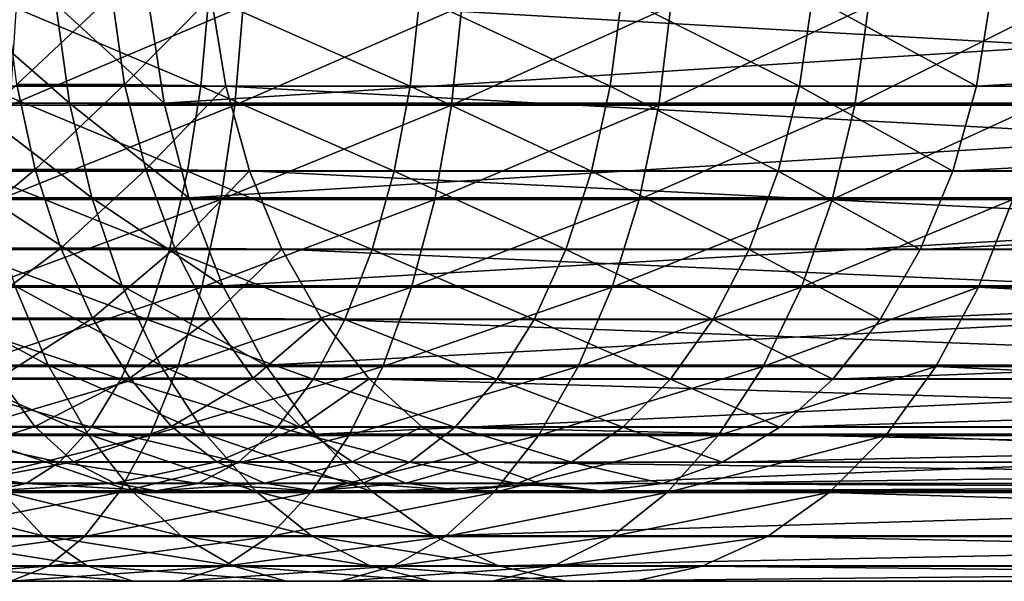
# Model space of a CAD drawing. Header units: metres. Extents: x -62 to 150, y -92 to 92.
# Tile 412 of 656: x 46 to 62, y -11 to -2. Entities that reach past the tile are written whole.
import ezdxf

# ---------------------------------------------------------------- set-up
doc = ezdxf.new("R2010")
doc.units = ezdxf.units.M
doc.layers.add('solid_500615', color=7, linetype='CONTINUOUS')

msp = doc.modelspace()

# ---------------------------------------------------------------- linework, layer by layer
at = {"layer": 'solid_500615'}
for points in [[(45.221569, -2.937081, -93.21949), (48.741966, -2.937081, -91.976723), (45.322865, -1.486127, -93.55291)], [(48.741966, -2.937081, -91.976723), (48.872444, -1.486127, -92.299835), (45.322865, -1.486127, -93.55291)], [(45.5751, -1.459592, -72.987541), (47.298965, -1.459592, -71.793198), (45.75845, -2.911524, -73.27903)], [(47.298965, -1.459592, -71.793198), (47.507454, -2.911524, -72.067268), (45.75845, -2.911524, -73.27903)], [(47.298965, -1.459592, -71.793198), (48.912865, -1.486127, -70.453682), (47.507454, -2.911524, -72.067268)], [(48.912865, -1.486127, -70.453682), (49.147305, -2.935662, -70.710869), (47.507454, -2.911524, -72.067268)], [(48.741966, -2.937081, -91.976723), (52.138206, -2.937081, -90.426491), (48.872444, -1.486127, -92.299835)], [(52.138206, -2.937081, -90.426491), (52.296841, -1.486127, -90.736755), (48.872444, -1.486127, -92.299835)], [(74.126579, -2.935662, -47.940807), (49.147305, -2.935662, -70.710869), (48.912865, -1.486127, -70.453682)], [(73.892143, -1.486127, -47.683624), (74.126579, -2.935662, -47.940807), (48.912865, -1.486127, -70.453682)], [(52.138206, -2.937081, -90.426491), (55.383507, -2.937081, -88.581039), (52.296841, -1.486127, -90.736755)], [(55.383507, -2.937081, -88.581039), (55.569042, -1.486127, -88.875999), (52.296841, -1.486127, -90.736755)], [(55.383507, -2.937081, -88.581039), (58.452263, -2.937081, -86.45491), (55.569042, -1.486127, -88.875999)], [(58.452263, -2.937081, -86.45491), (58.663239, -1.486127, -86.732254), (55.569042, -1.486127, -88.875999)], [(58.452263, -2.937081, -86.45491), (61.320267, -2.937081, -84.064888), (58.663239, -1.486127, -86.732254)], [(61.320267, -2.937081, -84.064888), (61.555019, -1.486127, -84.322418), (58.663239, -1.486127, -86.732254)], [(86.534294, -1.486127, -61.552353), (61.555019, -1.486127, -84.322418), (61.320267, -2.937081, -84.064888)], [(86.299545, -2.937081, -61.294827), (86.534294, -1.486127, -61.552353), (61.320267, -2.937081, -84.064888)], [(46.613129, -3.21399, -70.891617), (46.394104, -1.608541, -70.603699), (44.77935, -1.608541, -71.722443)], [(44.971962, -3.21399, -72.028664), (46.613129, -3.21399, -70.891617), (44.77935, -1.608541, -71.722443)], [(49.431885, -1.639465, -93.685242), (49.29472, -3.243879, -93.345566), (45.650688, -3.243879, -94.631989)], [(45.757172, -1.639465, -94.982491), (49.431885, -1.639465, -93.685242), (45.650688, -3.243879, -94.631989)], [(48.146931, -3.21399, -69.613441), (47.906334, -1.639465, -69.349495), (46.394104, -1.608541, -70.603699)], [(46.613129, -3.21399, -70.891617), (48.146931, -3.21399, -69.613441), (46.394104, -1.608541, -70.603699)], [(72.885612, -1.639465, -46.579433), (47.906334, -1.639465, -69.349495), (48.146931, -3.21399, -69.613441)], [(73.126205, -3.21399, -46.843376), (72.885612, -1.639465, -46.579433), (48.146931, -3.21399, -69.613441)], [(52.976997, -1.639465, -92.067062), (52.810238, -3.243879, -91.740898), (49.29472, -3.243879, -93.345566)], [(49.431885, -1.639465, -93.685242), (52.976997, -1.639465, -92.067062), (49.29472, -3.243879, -93.345566)], [(56.364552, -1.639465, -90.140709), (56.16951, -3.243879, -89.830627), (52.810238, -3.243879, -91.740898)], [(52.976997, -1.639465, -92.067062), (56.364552, -1.639465, -90.140709), (52.810238, -3.243879, -91.740898)], [(59.567825, -1.639465, -87.921394), (59.346039, -3.243879, -87.629837), (56.16951, -3.243879, -89.830627)], [(56.364552, -1.639465, -90.140709), (59.567825, -1.639465, -87.921394), (56.16951, -3.243879, -89.830627)], [(62.56155, -1.639465, -85.426605), (62.31477, -3.243879, -85.155876), (59.346039, -3.243879, -87.629837)], [(59.567825, -1.639465, -87.921394), (62.56155, -1.639465, -85.426605), (59.346039, -3.243879, -87.629837)], [(45.75845, -2.911524, -73.27903), (46.060593, -4.291622, -73.759377), (44.167156, -4.291622, -74.83609)], [(45.055485, -4.315569, -92.672798), (48.528027, -4.315569, -91.446915), (45.221569, -2.937081, -93.21949)], [(48.528027, -4.315569, -91.446915), (48.741966, -2.937081, -91.976723), (45.221569, -2.937081, -93.21949)], [(45.75845, -2.911524, -73.27903), (47.507454, -2.911524, -72.067268), (46.060593, -4.291622, -73.759377)], [(47.507454, -2.911524, -72.067268), (47.851025, -4.291622, -72.518913), (46.060593, -4.291622, -73.759377)], [(47.507454, -2.911524, -72.067268), (49.147305, -2.935662, -70.710869), (47.851025, -4.291622, -72.518913)], [(49.147305, -2.935662, -70.710869), (49.531616, -4.31291, -71.132469), (47.851025, -4.291622, -72.518913)], [(48.528027, -4.315569, -91.446915), (51.878105, -4.315569, -89.917763), (48.741966, -2.937081, -91.976723)], [(51.878105, -4.315569, -89.917763), (52.138206, -2.937081, -90.426491), (48.741966, -2.937081, -91.976723)], [(74.510895, -4.31291, -48.362408), (49.531616, -4.31291, -71.132469), (49.147305, -2.935662, -70.710869)], [(74.126579, -2.935662, -47.940807), (74.510895, -4.31291, -48.362408), (49.147305, -2.935662, -70.710869)], [(51.878105, -4.315569, -89.917763), (55.079288, -4.315569, -88.097389), (52.138206, -2.937081, -90.426491)], [(55.079288, -4.315569, -88.097389), (55.383507, -2.937081, -88.581039), (52.138206, -2.937081, -90.426491)], [(55.079288, -4.315569, -88.097389), (58.106331, -4.315569, -86.000168), (55.383507, -2.937081, -88.581039)], [(58.106331, -4.315569, -86.000168), (58.452263, -2.937081, -86.45491), (55.383507, -2.937081, -88.581039)], [(58.106331, -4.315569, -86.000168), (60.935352, -4.315569, -83.642632), (58.452263, -2.937081, -86.45491)], [(60.935352, -4.315569, -83.642632), (61.320267, -2.937081, -84.064888), (58.452263, -2.937081, -86.45491)], [(86.299545, -2.937081, -61.294827), (61.320267, -2.937081, -84.064888), (60.935352, -4.315569, -83.642632)], [(85.914627, -4.315569, -60.872566), (86.299545, -2.937081, -61.294827), (60.935352, -4.315569, -83.642632)], [(46.974716, -4.747501, -71.366951), (46.613129, -3.21399, -70.891617), (44.971962, -3.21399, -72.028664)], [(45.289951, -4.747501, -72.534203), (46.974716, -4.747501, -71.366951), (44.971962, -3.21399, -72.028664)], [(49.29472, -3.243879, -93.345566), (49.069466, -4.775686, -92.787743), (45.475819, -4.775686, -94.056381)], [(45.650688, -3.243879, -94.631989), (49.29472, -3.243879, -93.345566), (45.475819, -4.775686, -94.056381)], [(48.152786, -3.242307, -69.619865), (48.146931, -3.21399, -69.613441), (46.613129, -3.21399, -70.891617)], [(48.549267, -4.747501, -70.05481), (48.152786, -3.242307, -69.619865), (46.613129, -3.21399, -70.891617)], [(46.974716, -4.747501, -71.366951), (48.549267, -4.747501, -70.05481), (46.613129, -3.21399, -70.891617)], [(73.126205, -3.21399, -46.843376), (48.146931, -3.21399, -69.613441), (48.152786, -3.242307, -69.619865)], [(73.132065, -3.242307, -46.8498), (73.126205, -3.21399, -46.843376), (48.152786, -3.242307, -69.619865)], [(73.132065, -3.242307, -46.8498), (48.152786, -3.242307, -69.619865), (48.549267, -4.747501, -70.05481)], [(73.528542, -4.747501, -47.284748), (73.132065, -3.242307, -46.8498), (48.549267, -4.747501, -70.05481)], [(52.810238, -3.243879, -91.740898), (52.536377, -4.775686, -91.205261), (49.069466, -4.775686, -92.787743)], [(49.29472, -3.243879, -93.345566), (52.810238, -3.243879, -91.740898), (49.069466, -4.775686, -92.787743)], [(56.16951, -3.243879, -89.830627), (55.849205, -4.775686, -89.321404), (52.536377, -4.775686, -91.205261)], [(52.810238, -3.243879, -91.740898), (56.16951, -3.243879, -89.830627), (52.536377, -4.775686, -91.205261)], [(59.346039, -3.243879, -87.629837), (58.981815, -4.775686, -87.151039), (55.849205, -4.775686, -89.321404)], [(56.16951, -3.243879, -89.830627), (59.346039, -3.243879, -87.629837), (55.849205, -4.775686, -89.321404)], [(62.31477, -3.243879, -85.155876), (61.909496, -4.775686, -84.711288), (58.981815, -4.775686, -87.151039)], [(59.346039, -3.243879, -87.629837), (62.31477, -3.243879, -85.155876), (58.981815, -4.775686, -87.151039)], [(44.167156, -4.291622, -74.83609), (46.060593, -4.291622, -73.759377), (44.520676, -5.565835, -75.527534)], [(46.060593, -4.291622, -73.759377), (46.474068, -5.565835, -74.416725), (44.520676, -5.565835, -75.527534)], [(46.060593, -4.291622, -73.759377), (47.851025, -4.291622, -72.518913), (46.474068, -5.565835, -74.416725)], [(47.851025, -4.291622, -72.518913), (48.321198, -5.565835, -73.136986), (46.474068, -5.565835, -74.416725)], [(47.851025, -4.291622, -72.518913), (49.531616, -4.31291, -71.132469), (48.321198, -5.565835, -73.136986)], [(44.828697, -5.587581, -91.926308), (48.235901, -5.587581, -90.723495), (45.055485, -4.315569, -92.672798)], [(48.235901, -5.587581, -90.723495), (48.528027, -4.315569, -91.446915), (45.055485, -4.315569, -92.672798)], [(48.235901, -5.587581, -90.723495), (51.522945, -5.587581, -89.223106), (48.528027, -4.315569, -91.446915)], [(49.531616, -4.31291, -71.132469), (50.056339, -5.58396, -71.708099), (48.321198, -5.565835, -73.136986)], [(51.522945, -5.587581, -89.223106), (51.878105, -4.315569, -89.917763), (48.528027, -4.315569, -91.446915)], [(75.035614, -5.58396, -48.938038), (50.056339, -5.58396, -71.708099), (49.531616, -4.31291, -71.132469)], [(74.510895, -4.31291, -48.362408), (75.035614, -5.58396, -48.938038), (49.531616, -4.31291, -71.132469)], [(51.522945, -5.587581, -89.223106), (54.663895, -5.587581, -87.436989), (51.878105, -4.315569, -89.917763)], [(54.663895, -5.587581, -87.436989), (55.079288, -4.315569, -88.097389), (51.878105, -4.315569, -89.917763)], [(54.663895, -5.587581, -87.436989), (57.63398, -5.587581, -85.379227), (55.079288, -4.315569, -88.097389)], [(57.63398, -5.587581, -85.379227), (58.106331, -4.315569, -86.000168), (55.079288, -4.315569, -88.097389)], [(57.63398, -5.587581, -85.379227), (60.409771, -5.587581, -83.066055), (58.106331, -4.315569, -86.000168)], [(60.409771, -5.587581, -83.066055), (60.935352, -4.315569, -83.642632), (58.106331, -4.315569, -86.000168)], [(85.914627, -4.315569, -60.872566), (60.935352, -4.315569, -83.642632), (60.409771, -5.587581, -83.066055)], [(85.389046, -5.587581, -60.29599), (85.914627, -4.315569, -60.872566), (60.409771, -5.587581, -83.066055)], [(49.069466, -4.775686, -92.787743), (48.761162, -6.200599, -92.024261), (45.236473, -6.200599, -93.268547)], [(45.475819, -4.775686, -94.056381), (49.069466, -4.775686, -92.787743), (45.236473, -6.200599, -93.268547)], [(47.470772, -6.174748, -72.019051), (46.974716, -4.747501, -71.366951), (45.289951, -4.747501, -72.534203)], [(45.726192, -6.174748, -73.227745), (47.470772, -6.174748, -72.019051), (45.289951, -4.747501, -72.534203)], [(48.557423, -4.772721, -70.063759), (48.549267, -4.747501, -70.05481), (46.974716, -4.747501, -71.366951)], [(49.101227, -6.174748, -70.660324), (48.557423, -4.772721, -70.063759), (46.974716, -4.747501, -71.366951)], [(47.470772, -6.174748, -72.019051), (49.101227, -6.174748, -70.660324), (46.974716, -4.747501, -71.366951)], [(73.528542, -4.747501, -47.284748), (48.549267, -4.747501, -70.05481), (48.557423, -4.772721, -70.063759)], [(73.536697, -4.772721, -47.293697), (73.528542, -4.747501, -47.284748), (48.557423, -4.772721, -70.063759)], [(73.536697, -4.772721, -47.293697), (48.557423, -4.772721, -70.063759), (49.101227, -6.174748, -70.660324)], [(52.536377, -4.775686, -91.205261), (52.161549, -6.200599, -90.472137), (48.761162, -6.200599, -92.024261)], [(49.069466, -4.775686, -92.787743), (52.536377, -4.775686, -91.205261), (48.761162, -6.200599, -92.024261)], [(74.080505, -6.174748, -47.890263), (73.536697, -4.772721, -47.293697), (49.101227, -6.174748, -70.660324)], [(55.849205, -4.775686, -89.321404), (55.410805, -6.200599, -88.624435), (52.161549, -6.200599, -90.472137)], [(52.536377, -4.775686, -91.205261), (55.849205, -4.775686, -89.321404), (52.161549, -6.200599, -90.472137)], [(58.981815, -4.775686, -87.151039), (58.483303, -6.200599, -86.49572), (55.410805, -6.200599, -88.624435)], [(55.849205, -4.775686, -89.321404), (58.981815, -4.775686, -87.151039), (55.410805, -6.200599, -88.624435)], [(61.909496, -4.775686, -84.711288), (61.354809, -6.200599, -84.102776), (58.483303, -6.200599, -86.49572)], [(58.981815, -4.775686, -87.151039), (61.909496, -4.775686, -84.711288), (58.483303, -6.200599, -86.49572)], [(86.334084, -6.200599, -61.332714), (61.354809, -6.200599, -84.102776), (61.909496, -4.775686, -84.711288)], [(44.520676, -5.565835, -75.527534), (46.474068, -5.565835, -74.416725), (44.96067, -6.702725, -76.3881)], [(44.54681, -6.721734, -90.998444), (47.872799, -6.721734, -89.824303), (44.828697, -5.587581, -91.926308)], [(47.872799, -6.721734, -89.824303), (48.235901, -5.587581, -90.723495), (44.828697, -5.587581, -91.926308)], [(46.474068, -5.565835, -74.416725), (46.988682, -6.702725, -75.234863), (44.96067, -6.702725, -76.3881)], [(46.474068, -5.565835, -74.416725), (48.321198, -5.565835, -73.136986), (46.988682, -6.702725, -75.234863)], [(48.321198, -5.565835, -73.136986), (48.906368, -6.702725, -73.906235), (46.988682, -6.702725, -75.234863)], [(47.872799, -6.721734, -89.824303), (51.08149, -6.721734, -88.35968), (48.235901, -5.587581, -90.723495)], [(51.08149, -6.721734, -88.35968), (51.522945, -5.587581, -89.223106), (48.235901, -5.587581, -90.723495)], [(48.321198, -5.565835, -73.136986), (50.056339, -5.58396, -71.708099), (48.906368, -6.702725, -73.906235)], [(50.056339, -5.58396, -71.708099), (50.708549, -6.717515, -72.423592), (48.906368, -6.702725, -73.906235)], [(75.687828, -6.717515, -49.65353), (50.708549, -6.717515, -72.423592), (50.056339, -5.58396, -71.708099)], [(75.035614, -5.58396, -48.938038), (75.687828, -6.717515, -49.65353), (50.056339, -5.58396, -71.708099)], [(51.08149, -6.721734, -88.35968), (54.147575, -6.721734, -86.616135), (51.522945, -5.587581, -89.223106)], [(54.147575, -6.721734, -86.616135), (54.663895, -5.587581, -87.436989), (51.522945, -5.587581, -89.223106)], [(54.147575, -6.721734, -86.616135), (57.046864, -6.721734, -84.607422), (54.663895, -5.587581, -87.436989)], [(57.046864, -6.721734, -84.607422), (57.63398, -5.587581, -85.379227), (54.663895, -5.587581, -87.436989)], [(57.046864, -6.721734, -84.607422), (59.756489, -6.721734, -82.349388), (57.63398, -5.587581, -85.379227)], [(59.756489, -6.721734, -82.349388), (60.409771, -5.587581, -83.066055), (57.63398, -5.587581, -85.379227)], [(85.389046, -5.587581, -60.29599), (60.409771, -5.587581, -83.066055), (59.756489, -6.721734, -82.349388)], [(84.735764, -6.721734, -59.579323), (85.389046, -5.587581, -60.29599), (59.756489, -6.721734, -82.349388)], [(46.27092, -7.463787, -74.093765), (45.726192, -6.174748, -73.227745), (43.881245, -6.174748, -74.276878)], [(44.346989, -7.463787, -75.18782), (46.27092, -7.463787, -74.093765), (43.881245, -6.174748, -74.276878)], [(48.761162, -6.200599, -92.024261), (48.376713, -7.486724, -91.072197), (44.938015, -7.486724, -92.286133)], [(45.236473, -6.200599, -93.268547), (48.761162, -6.200599, -92.024261), (44.938015, -7.486724, -92.286133)], [(48.090195, -7.463787, -72.833313), (47.470772, -6.174748, -72.019051), (45.726192, -6.174748, -73.227745)], [(46.27092, -7.463787, -74.093765), (48.090195, -7.463787, -72.833313), (45.726192, -6.174748, -73.227745)], [(49.790455, -7.463787, -71.41642), (49.101227, -6.174748, -70.660324), (47.470772, -6.174748, -72.019051)], [(48.090195, -7.463787, -72.833313), (49.790455, -7.463787, -71.41642), (47.470772, -6.174748, -72.019051)], [(52.161549, -6.200599, -90.472137), (51.694138, -7.486724, -89.557945), (48.376713, -7.486724, -91.072197)], [(48.761162, -6.200599, -92.024261), (52.161549, -6.200599, -90.472137), (48.376713, -7.486724, -91.072197)], [(74.080505, -6.174748, -47.890263), (49.101227, -6.174748, -70.660324), (49.790455, -7.463787, -71.41642)], [(74.76973, -7.463787, -48.646358), (74.080505, -6.174748, -47.890263), (49.790455, -7.463787, -71.41642)], [(55.410805, -6.200599, -88.624435), (54.864124, -7.486724, -87.755318), (51.694138, -7.486724, -89.557945)], [(52.161549, -6.200599, -90.472137), (55.410805, -6.200599, -88.624435), (51.694138, -7.486724, -89.557945)], [(58.483303, -6.200599, -86.49572), (57.861664, -7.486724, -85.678535), (54.864124, -7.486724, -87.755318)], [(55.410805, -6.200599, -88.624435), (58.483303, -6.200599, -86.49572), (54.864124, -7.486724, -87.755318)], [(61.354809, -6.200599, -84.102776), (60.663113, -7.486724, -83.343979), (57.861664, -7.486724, -85.678535)], [(58.483303, -6.200599, -86.49572), (61.354809, -6.200599, -84.102776), (57.861664, -7.486724, -85.678535)], [(85.642387, -7.486724, -60.573914), (60.663113, -7.486724, -83.343979), (61.354809, -6.200599, -84.102776)], [(86.334084, -6.200599, -61.332714), (85.642387, -7.486724, -60.573914), (61.354809, -6.200599, -84.102776)], [(44.96067, -6.702725, -76.3881), (46.988682, -6.702725, -75.234863), (45.476276, -7.674243, -77.396568)], [(46.988682, -6.702725, -75.234863), (47.591732, -7.674243, -76.193596), (45.476276, -7.674243, -77.396568)], [(46.988682, -6.702725, -75.234863), (48.906368, -6.702725, -73.906235), (47.591732, -7.674243, -76.193596)], [(48.906368, -6.702725, -73.906235), (49.59211, -7.674243, -74.807678), (47.591732, -7.674243, -76.193596)], [(48.906368, -6.702725, -73.906235), (50.708549, -6.717515, -72.423592), (49.59211, -7.674243, -74.807678)], [(44.216778, -7.690045, -89.912102), (47.447678, -7.690045, -88.771523), (44.54681, -6.721734, -90.998444)], [(47.447678, -7.690045, -88.771523), (47.872799, -6.721734, -89.824303), (44.54681, -6.721734, -90.998444)], [(47.447678, -7.690045, -88.771523), (50.564636, -7.690045, -87.348778), (47.872799, -6.721734, -89.824303)], [(50.564636, -7.690045, -87.348778), (51.08149, -6.721734, -88.35968), (47.872799, -6.721734, -89.824303)], [(50.708549, -6.717515, -72.423592), (51.472191, -7.685661, -73.26133), (49.59211, -7.674243, -74.807678)], [(50.564636, -7.690045, -87.348778), (53.543064, -7.690045, -85.655083), (51.08149, -6.721734, -88.35968)], [(76.451469, -7.685661, -50.491264), (51.472191, -7.685661, -73.26133), (50.708549, -6.717515, -72.423592)], [(75.687828, -6.717515, -49.65353), (76.451469, -7.685661, -50.491264), (50.708549, -6.717515, -72.423592)], [(53.543064, -7.690045, -85.655083), (54.147575, -6.721734, -86.616135), (51.08149, -6.721734, -88.35968)], [(53.543064, -7.690045, -85.655083), (56.359463, -7.690045, -83.703796), (54.147575, -6.721734, -86.616135)], [(56.359463, -7.690045, -83.703796), (57.046864, -6.721734, -84.607422), (54.147575, -6.721734, -86.616135)], [(56.359463, -7.690045, -83.703796), (58.991623, -7.690045, -81.510315), (57.046864, -6.721734, -84.607422)], [(58.991623, -7.690045, -81.510315), (59.756489, -6.721734, -82.349388), (57.046864, -6.721734, -84.607422)], [(84.735764, -6.721734, -59.579323), (59.756489, -6.721734, -82.349388), (58.991623, -7.690045, -81.510315)], [(83.970901, -7.690045, -58.74025), (84.735764, -6.721734, -59.579323), (58.991623, -7.690045, -81.510315)], [(46.911949, -8.585763, -75.112877), (46.27092, -7.463787, -74.093765), (44.346989, -7.463787, -75.18782)], [(44.895065, -8.585763, -76.259789), (46.911949, -8.585763, -75.112877), (44.346989, -7.463787, -75.18782)], [(48.376713, -7.486724, -91.072197), (47.924721, -8.605274, -89.952873), (44.58712, -8.605274, -91.131119)], [(44.938015, -7.486724, -92.286133), (48.376713, -7.486724, -91.072197), (44.58712, -8.605274, -91.131119)], [(48.819118, -8.585763, -73.791534), (48.090195, -7.463787, -72.833313), (46.27092, -7.463787, -74.093765)], [(46.911949, -8.585763, -75.112877), (48.819118, -8.585763, -73.791534), (46.27092, -7.463787, -74.093765)], [(51.694138, -7.486724, -89.557945), (51.144611, -8.605274, -88.483139), (47.924721, -8.605274, -89.952873)], [(48.376713, -7.486724, -91.072197), (51.694138, -7.486724, -89.557945), (47.924721, -8.605274, -89.952873)], [(50.601524, -8.585763, -72.306183), (49.790455, -7.463787, -71.41642), (48.090195, -7.463787, -72.833313)], [(48.819118, -8.585763, -73.791534), (50.601524, -8.585763, -72.306183), (48.090195, -7.463787, -72.833313)], [(74.76973, -7.463787, -48.646358), (49.790455, -7.463787, -71.41642), (50.601524, -8.585763, -72.306183)], [(75.580803, -8.585763, -49.536121), (74.76973, -7.463787, -48.646358), (50.601524, -8.585763, -72.306183)], [(54.864124, -7.486724, -87.755318), (54.221401, -8.605274, -86.733513), (51.144611, -8.605274, -88.483139)], [(51.694138, -7.486724, -89.557945), (54.864124, -7.486724, -87.755318), (51.144611, -8.605274, -88.483139)], [(57.861664, -7.486724, -85.678535), (57.130814, -8.605274, -84.717781), (54.221401, -8.605274, -86.733513)], [(54.864124, -7.486724, -87.755318), (57.861664, -7.486724, -85.678535), (54.221401, -8.605274, -86.733513)], [(60.663113, -7.486724, -83.343979), (59.849899, -8.605274, -82.451859), (57.130814, -8.605274, -84.717781)], [(57.861664, -7.486724, -85.678535), (60.663113, -7.486724, -83.343979), (57.130814, -8.605274, -84.717781)], [(84.829178, -8.605274, -59.681797), (59.849899, -8.605274, -82.451859), (60.663113, -7.486724, -83.343979)], [(85.642387, -7.486724, -60.573914), (84.829178, -8.605274, -59.681797), (60.663113, -7.486724, -83.343979)], [(45.476276, -7.674243, -77.396568), (46.054775, -8.456417, -78.528038), (43.738251, -8.456417, -79.585426)], [(43.846741, -8.468623, -88.694077), (46.971027, -8.468623, -87.591141), (44.216778, -7.690045, -89.912102)], [(46.971027, -8.468623, -87.591141), (47.447678, -7.690045, -88.771523), (44.216778, -7.690045, -89.912102)], [(45.476276, -7.674243, -77.396568), (47.591732, -7.674243, -76.193596), (46.054775, -8.456417, -78.528038)], [(47.591732, -7.674243, -76.193596), (48.268345, -8.456417, -77.269279), (46.054775, -8.456417, -78.528038)], [(46.971027, -8.468623, -87.591141), (49.985134, -8.468623, -86.21534), (47.447678, -7.690045, -88.771523)], [(49.985134, -8.468623, -86.21534), (50.564636, -7.690045, -87.348778), (47.447678, -7.690045, -88.771523)], [(47.591732, -7.674243, -76.193596), (49.59211, -7.674243, -74.807678), (48.268345, -8.456417, -77.269279)], [(49.59211, -7.674243, -74.807678), (50.361496, -8.456417, -75.819084), (48.268345, -8.456417, -77.269279)], [(49.59211, -7.674243, -74.807678), (51.472191, -7.685661, -73.26133), (50.361496, -8.456417, -75.819084)], [(49.985134, -8.468623, -86.21534), (52.865276, -8.468623, -84.57753), (50.564636, -7.690045, -87.348778)], [(51.472191, -7.685661, -73.26133), (52.328461, -8.464562, -74.200676), (50.361496, -8.456417, -75.819084)], [(52.865276, -8.468623, -84.57753), (53.543064, -7.690045, -85.655083), (50.564636, -7.690045, -87.348778)], [(77.307739, -8.464562, -51.430611), (52.328461, -8.464562, -74.200676), (51.472191, -7.685661, -73.26133)], [(76.451469, -7.685661, -50.491264), (77.307739, -8.464562, -51.430611), (51.472191, -7.685661, -73.26133)], [(52.865276, -8.468623, -84.57753), (55.588741, -8.468623, -82.690636), (53.543064, -7.690045, -85.655083)], [(55.588741, -8.468623, -82.690636), (56.359463, -7.690045, -83.703796), (53.543064, -7.690045, -85.655083)], [(55.588741, -8.468623, -82.690636), (58.134045, -8.468623, -80.569534), (56.359463, -7.690045, -83.703796)], [(58.134045, -8.468623, -80.569534), (58.991623, -7.690045, -81.510315), (56.359463, -7.690045, -83.703796)], [(83.970901, -7.690045, -58.74025), (58.991623, -7.690045, -81.510315), (58.134045, -8.468623, -80.569534)], [(83.113319, -8.468623, -57.799469), (83.970901, -7.690045, -58.74025), (58.134045, -8.468623, -80.569534)], [(43.738251, -8.456417, -79.585426), (46.054775, -8.456417, -78.528038), (44.254066, -9.029951, -80.862801)], [(46.054775, -8.456417, -78.528038), (46.681892, -9.029951, -79.754608), (44.254066, -9.029951, -80.862801)], [(46.054775, -8.456417, -78.528038), (48.268345, -8.456417, -77.269279), (46.681892, -9.029951, -79.754608)], [(48.268345, -8.456417, -77.269279), (49.00182, -9.029951, -78.435371), (46.681892, -9.029951, -79.754608)], [(48.268345, -8.456417, -77.269279), (50.361496, -8.456417, -75.819084), (49.00182, -9.029951, -78.435371)], [(50.361496, -8.456417, -75.819084), (51.195541, -9.029951, -76.915497), (49.00182, -9.029951, -78.435371)], [(50.361496, -8.456417, -75.819084), (52.328461, -8.464562, -74.200676), (51.195541, -9.029951, -76.915497)], [(43.445827, -9.03826, -87.374428), (46.454609, -9.03826, -86.312263), (43.846741, -8.468623, -88.694077)], [(46.454609, -9.03826, -86.312263), (46.971027, -8.468623, -87.591141), (43.846741, -8.468623, -88.694077)], [(47.924721, -8.605274, -89.952873), (47.415298, -9.531213, -88.691338), (44.191643, -9.531213, -89.829361)], [(44.58712, -8.605274, -91.131119), (47.924721, -8.605274, -89.952873), (44.191643, -9.531213, -89.829361)], [(47.634926, -9.515565, -76.262268), (46.911949, -8.585763, -75.112877), (44.895065, -8.585763, -76.259789)], [(45.513206, -9.515565, -77.468796), (47.634926, -9.515565, -76.262268), (44.895065, -8.585763, -76.259789)], [(46.454609, -9.03826, -86.312263), (49.357277, -9.03826, -84.987328), (46.971027, -8.468623, -87.591141)], [(49.641228, -9.515565, -74.872246), (48.819118, -8.585763, -73.791534), (46.911949, -8.585763, -75.112877)], [(47.634926, -9.515565, -76.262268), (49.641228, -9.515565, -74.872246), (46.911949, -8.585763, -75.112877)], [(49.357277, -9.03826, -84.987328), (49.985134, -8.468623, -86.21534), (46.971027, -8.468623, -87.591141)], [(51.144611, -8.605274, -88.483139), (50.525269, -9.531213, -87.271782), (47.415298, -9.531213, -88.691338)], [(47.924721, -8.605274, -89.952873), (51.144611, -8.605274, -88.483139), (47.415298, -9.531213, -88.691338)], [(51.516281, -9.515565, -73.309692), (50.601524, -8.585763, -72.306183), (48.819118, -8.585763, -73.791534)], [(49.641228, -9.515565, -74.872246), (51.516281, -9.515565, -73.309692), (48.819118, -8.585763, -73.791534)], [(49.357277, -9.03826, -84.987328), (52.130939, -9.03826, -83.410072), (49.985134, -8.468623, -86.21534)], [(52.130939, -9.03826, -83.410072), (52.865276, -8.468623, -84.57753), (49.985134, -8.468623, -86.21534)], [(54.221401, -8.605274, -86.733513), (53.497021, -9.531213, -85.581879), (50.525269, -9.531213, -87.271782)], [(51.144611, -8.605274, -88.483139), (54.221401, -8.605274, -86.733513), (50.525269, -9.531213, -87.271782)], [(75.580803, -8.585763, -49.536121), (50.601524, -8.585763, -72.306183), (51.516281, -9.515565, -73.309692)], [(52.328461, -8.464562, -74.200676), (53.256271, -9.035037, -75.218506), (51.195541, -9.029951, -76.915497)], [(76.495552, -9.515565, -50.539627), (75.580803, -8.585763, -49.536121), (51.516281, -9.515565, -73.309692)], [(52.130939, -9.03826, -83.410072), (54.753716, -9.03826, -81.592934), (52.865276, -8.468623, -84.57753)], [(78.23555, -9.035037, -52.448441), (53.256271, -9.035037, -75.218506), (52.328461, -8.464562, -74.200676)], [(77.307739, -8.464562, -51.430611), (78.23555, -9.035037, -52.448441), (52.328461, -8.464562, -74.200676)], [(54.753716, -9.03826, -81.592934), (55.588741, -8.468623, -82.690636), (52.865276, -8.468623, -84.57753)], [(57.130814, -8.605274, -84.717781), (56.307106, -9.531213, -83.634972), (53.497021, -9.531213, -85.581879)], [(54.221401, -8.605274, -86.733513), (57.130814, -8.605274, -84.717781), (53.497021, -9.531213, -85.581879)], [(54.753716, -9.03826, -81.592934), (57.204918, -9.03826, -79.550255), (55.588741, -8.468623, -82.690636)], [(57.204918, -9.03826, -79.550255), (58.134045, -8.468623, -80.569534), (55.588741, -8.468623, -82.690636)], [(59.849899, -8.605274, -82.451859), (58.933369, -9.531213, -81.446404), (56.307106, -9.531213, -83.634972)], [(57.130814, -8.605274, -84.717781), (59.849899, -8.605274, -82.451859), (56.307106, -9.531213, -83.634972)], [(83.113319, -8.468623, -57.799469), (58.134045, -8.468623, -80.569534), (57.204918, -9.03826, -79.550255)], [(82.184189, -9.03826, -56.78019), (83.113319, -8.468623, -57.799469), (57.204918, -9.03826, -79.550255)], [(83.912643, -9.531213, -58.676342), (58.933369, -9.531213, -81.446404), (59.849899, -8.605274, -82.451859)], [(84.829178, -8.605274, -59.681797), (83.912643, -9.531213, -58.676342), (59.849899, -8.605274, -82.451859)], [(43.023933, -9.384899, -85.98571), (45.91116, -9.384899, -84.966461), (43.445827, -9.03826, -87.374428)], [(45.91116, -9.384899, -84.966461), (46.454609, -9.03826, -86.312263), (43.445827, -9.03826, -87.374428)], [(44.254066, -9.029951, -80.862801), (46.681892, -9.029951, -79.754608), (44.797146, -9.380693, -82.207695)], [(46.681892, -9.029951, -79.754608), (47.342163, -9.380693, -81.046013), (44.797146, -9.380693, -82.207695)], [(45.91116, -9.384899, -84.966461), (48.69656, -9.384899, -83.695053), (46.454609, -9.03826, -86.312263)], [(48.69656, -9.384899, -83.695053), (49.357277, -9.03826, -84.987328), (46.454609, -9.03826, -86.312263)], [(46.681892, -9.029951, -79.754608), (49.00182, -9.029951, -78.435371), (47.342163, -9.380693, -81.046013)], [(49.00182, -9.029951, -78.435371), (49.774067, -9.380693, -79.663094), (47.342163, -9.380693, -81.046013)], [(48.69656, -9.384899, -83.695053), (51.35817, -9.384899, -82.181511), (49.357277, -9.03826, -84.987328)], [(49.00182, -9.029951, -78.435371), (51.195541, -9.029951, -76.915497), (49.774067, -9.380693, -79.663094)], [(51.35817, -9.384899, -82.181511), (52.130939, -9.03826, -83.410072), (49.357277, -9.03826, -84.987328)], [(51.195541, -9.029951, -76.915497), (52.073677, -9.380693, -78.069855), (49.774067, -9.380693, -79.663094)], [(51.195541, -9.029951, -76.915497), (53.256271, -9.035037, -75.218506), (52.073677, -9.380693, -78.069855)], [(51.35817, -9.384899, -82.181511), (53.874985, -9.384899, -80.43779), (52.130939, -9.03826, -83.410072)], [(53.256271, -9.035037, -75.218506), (54.222855, -9.380693, -76.278862), (52.073677, -9.380693, -78.069855)], [(53.874985, -9.384899, -80.43779), (54.753716, -9.03826, -81.592934), (52.130939, -9.03826, -83.410072)], [(79.212059, -9.383039, -53.519691), (54.222855, -9.380693, -76.278862), (53.256271, -9.035037, -75.218506)], [(78.23555, -9.035037, -52.448441), (79.212059, -9.383039, -53.519691), (53.256271, -9.035037, -75.218506)], [(53.874985, -9.384899, -80.43779), (56.227158, -9.384899, -78.477631), (54.753716, -9.03826, -81.592934)], [(56.227158, -9.384899, -78.477631), (57.204918, -9.03826, -79.550255), (54.753716, -9.03826, -81.592934)], [(82.184189, -9.03826, -56.78019), (57.204918, -9.03826, -79.550255), (56.227158, -9.384899, -78.477631)], [(81.206436, -9.384899, -55.707569), (82.184189, -9.03826, -56.78019), (56.227158, -9.384899, -78.477631)], [(45.354092, -9.49999, -83.586922), (45.91116, -9.384899, -84.966461), (43.023933, -9.384899, -85.98571)], [(44.797146, -9.380693, -82.207695), (47.342163, -9.380693, -81.046013), (45.354092, -9.49999, -83.586922)], [(47.342163, -9.380693, -81.046013), (48.019287, -9.49999, -82.370384), (45.354092, -9.49999, -83.586922)], [(45.354092, -9.49999, -83.586922), (48.019287, -9.49999, -82.370384), (45.91116, -9.384899, -84.966461)], [(48.019287, -9.49999, -82.370384), (48.69656, -9.384899, -83.695053), (45.91116, -9.384899, -84.966461)], [(47.342163, -9.380693, -81.046013), (49.774067, -9.380693, -79.663094), (48.019287, -9.49999, -82.370384)], [(49.774067, -9.380693, -79.663094), (50.566029, -9.49999, -80.922165), (48.019287, -9.49999, -82.370384)], [(48.019287, -9.49999, -82.370384), (50.566029, -9.49999, -80.922165), (48.69656, -9.384899, -83.695053)], [(50.566029, -9.49999, -80.922165), (51.35817, -9.384899, -82.181511), (48.69656, -9.384899, -83.695053)], [(49.774067, -9.380693, -79.663094), (52.073677, -9.380693, -78.069855), (50.566029, -9.49999, -80.922165)], [(52.073677, -9.380693, -78.069855), (52.974232, -9.49999, -79.253693), (50.566029, -9.49999, -80.922165)], [(50.566029, -9.49999, -80.922165), (52.974232, -9.49999, -79.253693), (51.35817, -9.384899, -82.181511)], [(52.974232, -9.49999, -79.253693), (53.874985, -9.384899, -80.43779), (51.35817, -9.384899, -82.181511)], [(52.073677, -9.380693, -78.069855), (54.222855, -9.380693, -76.278862), (52.974232, -9.49999, -79.253693)], [(54.222855, -9.380693, -76.278862), (55.224895, -9.49999, -77.378128), (52.974232, -9.49999, -79.253693)], [(52.974232, -9.49999, -79.253693), (55.224895, -9.49999, -77.378128), (53.874985, -9.384899, -80.43779)], [(55.224895, -9.49999, -77.378128), (56.227158, -9.384899, -78.477631), (53.874985, -9.384899, -80.43779)], [(80.20417, -9.49999, -54.608063), (55.224895, -9.49999, -77.378128), (54.222855, -9.380693, -76.278862)], [(79.212059, -9.383039, -53.519691), (80.20417, -9.49999, -54.608063), (54.222855, -9.380693, -76.278862)], [(81.206436, -9.384899, -55.707569), (56.227158, -9.384899, -78.477631), (55.224895, -9.49999, -77.378128)], [(80.20417, -9.49999, -54.608063), (81.206436, -9.384899, -55.707569), (55.224895, -9.49999, -77.378128)], [(46.18758, -10.23238, -78.787788), (45.513206, -9.515565, -77.468796), (43.292801, -9.515565, -78.482307)], [(43.847485, -10.23238, -79.855934), (46.18758, -10.23238, -78.787788), (43.292801, -9.515565, -78.482307)], [(47.415298, -9.531213, -88.691338), (46.859859, -10.243814, -87.315834), (43.760437, -10.243814, -88.409996)], [(44.191643, -9.531213, -89.829361), (47.415298, -9.531213, -88.691338), (43.760437, -10.243814, -88.409996)], [(48.423672, -10.23238, -77.51622), (47.634926, -9.515565, -76.262268), (45.513206, -9.515565, -77.468796)], [(46.18758, -10.23238, -78.787788), (48.423672, -10.23238, -77.51622), (45.513206, -9.515565, -77.468796)], [(50.525269, -9.531213, -87.271782), (49.849972, -10.243814, -85.950981), (46.859859, -10.243814, -87.315834)], [(47.415298, -9.531213, -88.691338), (50.525269, -9.531213, -87.271782), (46.859859, -10.243814, -87.315834)], [(50.53812, -10.23238, -76.05127), (49.641228, -9.515565, -74.872246), (47.634926, -9.515565, -76.262268)], [(48.423672, -10.23238, -77.51622), (50.53812, -10.23238, -76.05127), (47.634926, -9.515565, -76.262268)], [(52.514248, -10.23238, -74.404488), (51.516281, -9.515565, -73.309692), (49.641228, -9.515565, -74.872246)], [(50.53812, -10.23238, -76.05127), (52.514248, -10.23238, -74.404488), (49.641228, -9.515565, -74.872246)], [(53.497021, -9.531213, -85.581879), (52.707195, -10.243814, -84.32621), (49.849972, -10.243814, -85.950981)], [(50.525269, -9.531213, -87.271782), (53.497021, -9.531213, -85.581879), (49.849972, -10.243814, -85.950981)], [(76.495552, -9.515565, -50.539627), (51.516281, -9.515565, -73.309692), (52.514248, -10.23238, -74.404488)], [(77.493523, -10.23238, -51.634422), (76.495552, -9.515565, -50.539627), (52.514248, -10.23238, -74.404488)], [(56.307106, -9.531213, -83.634972), (55.408985, -10.243814, -82.45433), (52.707195, -10.243814, -84.32621)], [(53.497021, -9.531213, -85.581879), (56.307106, -9.531213, -83.634972), (52.707195, -10.243814, -84.32621)], [(58.933369, -9.531213, -81.446404), (57.934029, -10.243814, -80.350113), (55.408985, -10.243814, -82.45433)], [(56.307106, -9.531213, -83.634972), (58.933369, -9.531213, -81.446404), (55.408985, -10.243814, -82.45433)], [(82.913307, -10.243814, -57.580048), (57.934029, -10.243814, -80.350113), (58.933369, -9.531213, -81.446404)], [(83.912643, -9.531213, -58.676342), (82.913307, -10.243814, -57.580048), (58.933369, -9.531213, -81.446404)], [(46.859859, -10.243814, -87.315834), (46.270824, -10.727129, -85.85714), (43.303154, -10.727129, -86.904793)], [(43.760437, -10.243814, -88.409996), (46.859859, -10.243814, -87.315834), (43.303154, -10.727129, -86.904793)], [(46.903088, -10.720164, -80.187233), (46.18758, -10.23238, -78.787788), (43.847485, -10.23238, -79.855934)], [(44.436001, -10.720164, -81.313347), (46.903088, -10.720164, -80.187233), (43.847485, -10.23238, -79.855934)], [(49.260529, -10.720164, -78.846664), (48.423672, -10.23238, -77.51622), (46.18758, -10.23238, -78.787788)], [(46.903088, -10.720164, -80.187233), (49.260529, -10.720164, -78.846664), (46.18758, -10.23238, -78.787788)], [(49.849972, -10.243814, -85.950981), (49.133835, -10.727129, -84.550308), (46.270824, -10.727129, -85.85714)], [(46.859859, -10.243814, -87.315834), (49.849972, -10.243814, -85.950981), (46.270824, -10.727129, -85.85714)], [(51.489723, -10.720164, -77.302216), (50.53812, -10.23238, -76.05127), (48.423672, -10.23238, -77.51622)], [(49.260529, -10.720164, -78.846664), (51.489723, -10.720164, -77.302216), (48.423672, -10.23238, -77.51622)], [(52.707195, -10.243814, -84.32621), (51.869602, -10.727129, -82.994598), (49.133835, -10.727129, -84.550308)], [(49.849972, -10.243814, -85.950981), (52.707195, -10.243814, -84.32621), (49.133835, -10.727129, -84.550308)], [(53.57309, -10.720164, -75.566063), (52.514248, -10.23238, -74.404488), (50.53812, -10.23238, -76.05127)], [(51.489723, -10.720164, -77.302216), (53.57309, -10.720164, -75.566063), (50.53812, -10.23238, -76.05127)], [(55.408985, -10.243814, -82.45433), (54.456547, -10.727129, -81.202286), (51.869602, -10.727129, -82.994598)], [(52.707195, -10.243814, -84.32621), (55.408985, -10.243814, -82.45433), (51.869602, -10.727129, -82.994598)], [(77.493523, -10.23238, -51.634422), (52.514248, -10.23238, -74.404488), (53.57309, -10.720164, -75.566063)], [(78.552368, -10.720164, -52.795998), (77.493523, -10.23238, -51.634422), (53.57309, -10.720164, -75.566063)], [(57.934029, -10.243814, -80.350113), (56.874256, -10.727129, -79.187515), (54.456547, -10.727129, -81.202286)], [(55.408985, -10.243814, -82.45433), (57.934029, -10.243814, -80.350113), (54.456547, -10.727129, -81.202286)], [(81.853531, -10.727129, -56.41745), (56.874256, -10.727129, -79.187515), (57.934029, -10.243814, -80.350113)], [(82.913307, -10.243814, -57.580048), (81.853531, -10.727129, -56.41745), (57.934029, -10.243814, -80.350113)], [(46.270824, -10.727129, -85.85714), (45.661385, -10.970339, -84.347908), (42.830025, -10.970339, -85.347443)], [(43.303154, -10.727129, -86.904793), (46.270824, -10.727129, -85.85714), (42.830025, -10.970339, -85.347443)], [(47.643715, -10.967999, -81.635818), (46.903088, -10.720164, -80.187233), (44.436001, -10.720164, -81.313347)], [(45.045177, -10.967999, -82.82193), (47.643715, -10.967999, -81.635818), (44.436001, -10.720164, -81.313347)], [(49.133835, -10.727129, -84.550308), (48.392891, -10.970339, -83.101105), (45.661385, -10.970339, -84.347908)], [(46.270824, -10.727129, -85.85714), (49.133835, -10.727129, -84.550308), (45.661385, -10.970339, -84.347908)], [(50.126766, -10.967999, -80.223816), (49.260529, -10.720164, -78.846664), (46.903088, -10.720164, -80.187233)], [(47.643715, -10.967999, -81.635818), (50.126766, -10.967999, -80.223816), (46.903088, -10.720164, -80.187233)], [(51.869602, -10.727129, -82.994598), (51.002995, -10.970339, -81.616859), (48.392891, -10.970339, -83.101105)], [(49.133835, -10.727129, -84.550308), (51.869602, -10.727129, -82.994598), (48.392891, -10.970339, -83.101105)], [(52.474735, -10.967999, -78.597076), (51.489723, -10.720164, -77.302216), (49.260529, -10.720164, -78.846664)], [(50.126766, -10.967999, -80.223816), (52.474735, -10.967999, -78.597076), (49.260529, -10.720164, -78.846664)], [(54.456547, -10.727129, -81.202286), (53.471111, -10.970339, -79.906876), (51.002995, -10.970339, -81.616859)], [(51.869602, -10.727129, -82.994598), (54.456547, -10.727129, -81.202286), (51.002995, -10.970339, -81.616859)], [(54.669109, -10.967999, -76.768417), (53.57309, -10.720164, -75.566063), (51.489723, -10.720164, -77.302216)], [(52.474735, -10.967999, -78.597076), (54.669109, -10.967999, -76.768417), (51.489723, -10.720164, -77.302216)], [(56.874256, -10.727129, -79.187515), (55.777771, -10.970339, -77.984642), (53.471111, -10.970339, -79.906876)], [(54.456547, -10.727129, -81.202286), (56.874256, -10.727129, -79.187515), (53.471111, -10.970339, -79.906876)], [(78.552368, -10.720164, -52.795998), (53.57309, -10.720164, -75.566063), (54.669109, -10.967999, -76.768417)], [(79.648384, -10.967999, -53.998352), (78.552368, -10.720164, -52.795998), (54.669109, -10.967999, -76.768417)], [(80.757042, -10.970339, -55.214581), (55.777771, -10.970339, -77.984642), (56.874256, -10.727129, -79.187515)], [(81.853531, -10.727129, -56.41745), (80.757042, -10.970339, -55.214581), (56.874256, -10.727129, -79.187515)], [(48.392891, -10.970339, -83.101105), (47.643715, -10.967999, -81.635818), (45.045177, -10.967999, -82.82193)], [(45.661385, -10.970339, -84.347908), (48.392891, -10.970339, -83.101105), (45.045177, -10.967999, -82.82193)], [(51.002995, -10.970339, -81.616859), (50.126766, -10.967999, -80.223816), (47.643715, -10.967999, -81.635818)], [(48.392891, -10.970339, -83.101105), (51.002995, -10.970339, -81.616859), (47.643715, -10.967999, -81.635818)], [(53.471111, -10.970339, -79.906876), (52.474735, -10.967999, -78.597076), (50.126766, -10.967999, -80.223816)], [(51.002995, -10.970339, -81.616859), (53.471111, -10.970339, -79.906876), (50.126766, -10.967999, -80.223816)], [(55.777771, -10.970339, -77.984642), (54.669109, -10.967999, -76.768417), (52.474735, -10.967999, -78.597076)], [(53.471111, -10.970339, -79.906876), (55.777771, -10.970339, -77.984642), (52.474735, -10.967999, -78.597076)], [(79.648384, -10.967999, -53.998352), (54.669109, -10.967999, -76.768417), (55.777771, -10.970339, -77.984642)], [(80.757042, -10.970339, -55.214581), (79.648384, -10.967999, -53.998352), (55.777771, -10.970339, -77.984642)]]:
    msp.add_3dface(points, dxfattribs=at)

doc.saveas('drawing.dxf')
